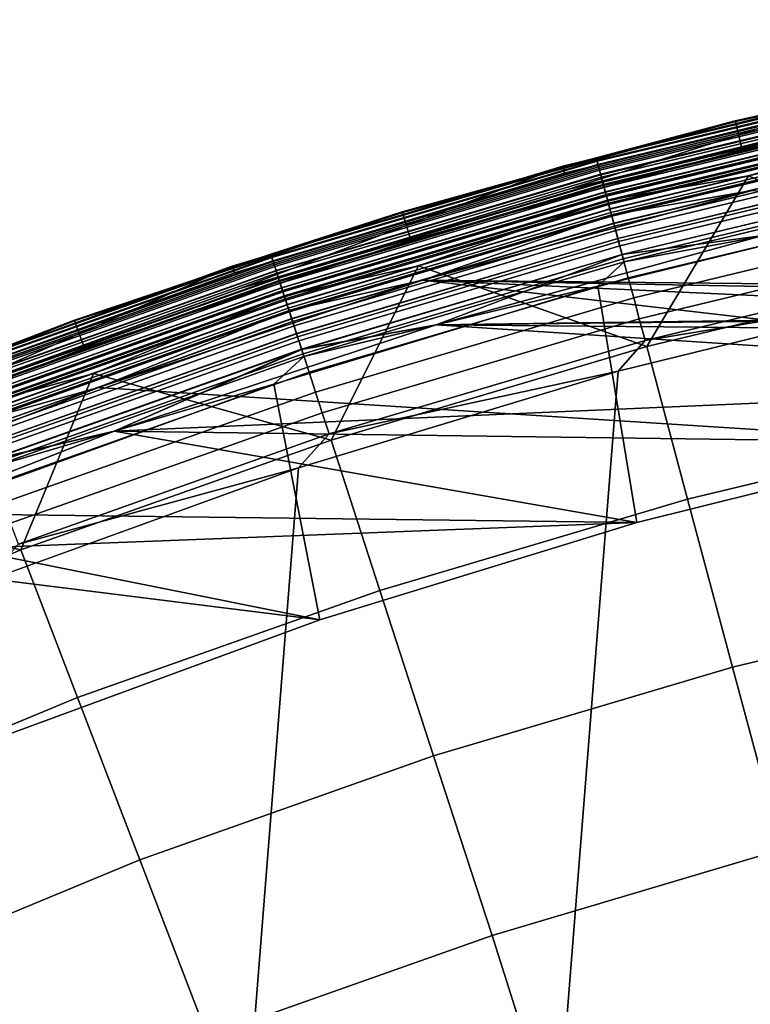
# Model space of a CAD drawing. Header units: metres. Extents: x -167 to 28, y -27 to 27.
# Tile 278 of 303: x -9.56 to -6.46, y 22.97 to 27.14. Entities that reach past the tile are written whole.
import ezdxf

# ---------------------------------------------------------------- set-up
doc = ezdxf.new("R2010")
doc.units = ezdxf.units.M
doc.layers.add('solid_12_065_021_XXX', color=7, linetype='CONTINUOUS')

msp = doc.modelspace()

# ---------------------------------------------------------------- linework, layer by layer
at = {"layer": 'solid_12_065_021_XXX'}
for points in [[(-4.398066, 27.143822, 24), (-5.815101, 26.773209, 0.996509), (-7.231786, 26.42577, 0.996509), (-5.836513, 26.871273, 24)], [(-5.09544, 27.023813, 25.5), (-6.526484, 26.714321, 25.5), (-6.526484, 26.714321, 110.5), (-5.09544, 27.023813, 110.5)], [(-5.716532, 26.894171, 110.570518), (-5.09544, 27.023813, 110.5), (-6.526484, 26.714321, 110.5)], [(-5.716513, 26.894081, 25.428843), (-6.526484, 26.714321, 25.5), (-5.09544, 27.023813, 25.5)], [(-5.094954, 27.021217, 111.80262), (-6.525862, 26.711756, 111.80262), (-6.496726, 26.592558, 125.863533), (-5.072205, 26.900637, 125.863533)], [(-5.716331, 26.893227, 111.755402), (-6.525862, 26.711756, 111.80262), (-5.094954, 27.021217, 111.80262)], [(-5.716532, 26.894171, 110.570518), (-6.526484, 26.714321, 110.5), (-7.11623, 26.558132, 110.570518)], [(-5.716532, 26.894171, 110.570518), (-7.11623, 26.558132, 110.570518), (-7.112323, 26.543552, 110.64032), (-5.713394, 26.879406, 110.64032)], [(-7.116207, 26.558044, 25.428843), (-6.526484, 26.714321, 25.5), (-5.716513, 26.894081, 25.428843)], [(-7.116207, 26.558044, 25.428843), (-5.716513, 26.894081, 25.428843), (-5.713356, 26.879229, 25.359066), (-7.112277, 26.543377, 25.359066)], [(-5.716331, 26.893227, 111.755402), (-7.11598, 26.557199, 111.755402), (-6.525862, 26.711756, 111.80262)], [(-5.714102, 26.882736, 111.709244), (-7.113205, 26.546843, 111.709244), (-7.11598, 26.557199, 111.755402), (-5.716331, 26.893227, 111.755402)], [(-5.689824, 26.768518, 126.006737), (-5.072205, 26.900637, 125.863533), (-6.496726, 26.592558, 125.863533)], [(-5.836513, 26.871273, 24), (-7.231786, 26.42577, 0.996509), (-8.627973, 26.003426, 0.996509), (-7.258107, 26.522625, 24)], [(-5.830233, 26.841938, 24), (-5.836513, 26.871273, 24), (-7.258107, 26.522625, 24), (-7.250122, 26.49371, 24)], [(-5.71039, 26.865271, 111.665352), (-7.108583, 26.529594, 111.665352), (-7.113205, 26.546843, 111.709244), (-5.714102, 26.882736, 111.709244)], [(-5.713394, 26.879406, 110.64032), (-7.112323, 26.543552, 110.64032), (-7.105883, 26.519516, 110.707253), (-5.70822, 26.855064, 110.707253)], [(-7.112277, 26.543377, 25.359066), (-5.713356, 26.879229, 25.359066), (-5.708165, 26.854805, 25.292162), (-7.105814, 26.519258, 25.292162)], [(-5.705287, 26.841263, 111.624825), (-7.102231, 26.505886, 111.624825), (-7.108583, 26.529594, 111.665352), (-5.71039, 26.865271, 111.665352)], [(-5.709841, 26.862692, 24.07052), (-7.107901, 26.527048, 24.07052), (-7.103994, 26.512466, 24.140318), (-5.706703, 26.847927, 24.140318)], [(-5.830233, 26.841938, 24), (-7.107901, 26.527048, 24.07052), (-5.709841, 26.862692, 24.07052)], [(-5.70822, 26.855064, 110.707253), (-7.105883, 26.519516, 110.707253), (-7.09704, 26.486515, 110.769958), (-5.701117, 26.821646, 110.769958)], [(-7.105814, 26.519258, 25.292162), (-5.708165, 26.854805, 25.292162), (-5.701045, 26.821306, 25.2295), (-7.096951, 26.486179, 25.2295)], [(-5.706703, 26.847927, 24.140318), (-7.103994, 26.512466, 24.140318), (-7.097554, 26.488432, 24.207253), (-5.70153, 26.823587, 24.207253)], [(-5.830233, 26.841938, 24), (-7.250122, 26.49371, 24), (-7.107901, 26.527048, 24.07052)], [(-5.69892, 26.811312, 111.588661), (-7.094306, 26.476309, 111.588661), (-7.102231, 26.505886, 111.624825), (-5.705287, 26.841263, 111.624825)], [(-5.70153, 26.823587, 24.207253), (-7.097554, 26.488432, 24.207253), (-7.088711, 26.455429, 24.26996), (-5.694426, 26.790169, 24.26996)], [(-5.701117, 26.821646, 110.769958), (-7.09704, 26.486515, 110.769958), (-7.085976, 26.445223, 110.827164), (-5.692229, 26.779831, 110.827164)], [(-7.096951, 26.486179, 25.2295), (-5.701045, 26.821306, 25.2295), (-5.692142, 26.779419, 25.172354), (-7.085867, 26.444815, 25.172354)], [(-5.69145, 26.776165, 111.55777), (-7.085006, 26.441603, 111.55777), (-7.094306, 26.476309, 111.588661), (-5.69892, 26.811312, 111.588661)], [(-7.089405, 26.458019, 0.901425), (-7.231786, 26.42577, 0.996509), (-5.815101, 26.773209, 0.996509)], [(-7.089405, 26.458019, 0.901425), (-5.815101, 26.773209, 0.996509), (-5.694983, 26.792789, 0.901425)], [(-7.089405, 26.458019, 0.901425), (-5.694983, 26.792789, 0.901425), (-5.691318, 26.775547, 0.806616), (-7.084842, 26.44099, 0.806616)], [(-5.694426, 26.790169, 24.26996), (-7.088711, 26.455429, 24.26996), (-7.077647, 26.414137, 24.32716), (-5.685538, 26.748352, 24.32716)], [(-5.692229, 26.779831, 110.827164), (-7.085976, 26.445223, 110.827164), (-7.072915, 26.396479, 110.877686), (-5.681737, 26.730471, 110.877686)], [(-7.085867, 26.444815, 25.172354), (-5.692142, 26.779419, 25.172354), (-5.681636, 26.729996, 25.121891), (-7.07279, 26.396009, 25.121891)], [(-5.683061, 26.7367, 111.532928), (-7.074564, 26.40263, 111.532928), (-7.085006, 26.441603, 111.55777), (-5.69145, 26.776165, 111.55777)], [(-7.084842, 26.44099, 0.806616), (-5.691318, 26.775547, 0.806616), (-5.685308, 26.747271, 0.714617), (-7.07736, 26.413069, 0.714617)], [(-5.689824, 26.768518, 126.006737), (-6.496726, 26.592558, 125.863533), (-7.082983, 26.434052, 126.006737)], [(-5.689824, 26.768518, 126.006737), (-7.082983, 26.434052, 126.006737), (-7.077332, 26.41296, 126.148933), (-5.685285, 26.747162, 126.148933)], [(-5.677934, 26.712578, 126.288391), (-6.469719, 26.48201, 126.423683), (-5.544335, 26.084044, 127.764793), (-5.05112, 26.788809, 126.423683)], [(-5.685538, 26.748352, 24.32716), (-7.077647, 26.414137, 24.32716), (-7.064586, 26.365395, 24.377687), (-5.675046, 26.698994, 24.377687)], [(-7.07736, 26.413069, 0.714617), (-5.685308, 26.747271, 0.714617), (-5.67704, 26.708372, 0.626765), (-7.067068, 26.374655, 0.626765)], [(-5.685285, 26.747162, 126.148933), (-7.077332, 26.41296, 126.148933), (-7.068181, 26.378809, 126.288391), (-5.677934, 26.712578, 126.288391)], [(-5.673964, 26.693901, 111.51474), (-7.063239, 26.360365, 111.51474), (-7.074564, 26.40263, 111.532928), (-5.683061, 26.7367, 111.532928)], [(-5.681737, 26.730471, 110.877686), (-7.072915, 26.396479, 110.877686), (-7.058125, 26.34128, 110.920509), (-5.669856, 26.674574, 110.920509)], [(-7.07279, 26.396009, 25.121891), (-5.681636, 26.729996, 25.121891), (-5.669744, 26.674046, 25.079142), (-7.057985, 26.340759, 25.079142)], [(-6.526484, 26.714321, 25.5), (-7.939029, 26.329105, 25.5), (-7.939029, 26.329105, 110.5), (-6.526484, 26.714321, 110.5)], [(-7.11623, 26.558132, 110.570518), (-6.526484, 26.714321, 110.5), (-7.939029, 26.329105, 110.5)], [(-7.116207, 26.558044, 25.428843), (-7.939029, 26.329105, 25.5), (-6.526484, 26.714321, 25.5)], [(-6.525862, 26.711756, 111.80262), (-7.938272, 26.326576, 111.80262), (-7.902834, 26.209097, 125.863533), (-6.496726, 26.592558, 125.863533)], [(-7.11598, 26.557199, 111.755402), (-7.938272, 26.326576, 111.80262), (-6.525862, 26.711756, 111.80262)], [(-5.677934, 26.712578, 126.288391), (-7.068181, 26.378809, 126.288391), (-6.469719, 26.48201, 126.423683)], [(-7.067068, 26.374655, 0.626765), (-5.67704, 26.708372, 0.626765), (-5.666634, 26.659416, 0.544336), (-7.054114, 26.326311, 0.544336)], [(-5.675046, 26.698994, 24.377687), (-7.064586, 26.365395, 24.377687), (-7.049796, 26.310196, 24.420511), (-5.663165, 26.643097, 24.420511)], [(-5.664384, 26.648834, 111.503677), (-7.051314, 26.315863, 111.503677), (-7.063239, 26.360365, 111.51474), (-5.673964, 26.693901, 111.51474)], [(-5.669856, 26.674574, 110.920509), (-7.058125, 26.34128, 110.920509), (-7.041906, 26.280752, 110.954758), (-5.656827, 26.613281, 110.954758)], [(-7.057985, 26.340759, 25.079142), (-5.669744, 26.674046, 25.079142), (-5.656706, 26.612709, 25.044977), (-7.041755, 26.280188, 25.044977)], [(-7.054114, 26.326311, 0.544336), (-5.666634, 26.659416, 0.544336), (-5.654241, 26.601114, 0.468529), (-7.038687, 26.268738, 0.468529)], [(-5.664384, 26.648834, 111.503677), (-6.455352, 26.42017, 111.5), (-7.051314, 26.315863, 111.503677)], [(-5.663165, 26.643097, 24.420511), (-7.049796, 26.310196, 24.420511), (-7.033577, 26.249668, 24.454756), (-5.650136, 26.581802, 24.454756)], [(-5.656827, 26.613281, 110.954758), (-7.041906, 26.280752, 110.954758), (-7.024591, 26.216129, 110.979729), (-5.642918, 26.54784, 110.979729)], [(-7.041755, 26.280188, 25.044977), (-5.656706, 26.612709, 25.044977), (-5.642789, 26.547237, 25.020092), (-7.024431, 26.215534, 25.020092)], [(-7.038687, 26.268738, 0.468529), (-5.654241, 26.601114, 0.468529), (-5.640042, 26.534313, 0.400443), (-7.021012, 26.202772, 0.400443)], [(-7.11623, 26.558132, 110.570518), (-7.939029, 26.329105, 110.5), (-8.496423, 26.149302, 110.570518)], [(-7.11623, 26.558132, 110.570518), (-8.496423, 26.149302, 110.570518), (-8.491758, 26.134945, 110.64032), (-7.112323, 26.543552, 110.64032)], [(-8.496395, 26.149214, 25.428843), (-7.939029, 26.329105, 25.5), (-7.116207, 26.558044, 25.428843)], [(-8.496395, 26.149214, 25.428843), (-7.116207, 26.558044, 25.428843), (-7.112277, 26.543377, 25.359066), (-8.491702, 26.134773, 25.359066)], [(-7.11598, 26.557199, 111.755402), (-8.496124, 26.148382, 111.755402), (-7.938272, 26.326576, 111.80262)], [(-7.113205, 26.546843, 111.709244), (-8.492811, 26.138184, 111.709244), (-8.496124, 26.148382, 111.755402), (-7.11598, 26.557199, 111.755402)], [(-7.082983, 26.434052, 126.006737), (-6.496726, 26.592558, 125.863533), (-7.902834, 26.209097, 125.863533)], [(-5.650136, 26.581802, 24.454756), (-7.033577, 26.249668, 24.454756), (-7.016262, 26.185045, 24.479727), (-5.636227, 26.516361, 24.479727)], [(-6.976521, -25.666178, 0.2), (-2.851502, 26.444155, 0.2), (-1.438912, 26.558498, 0.2), (-5.599999, -26.00124, 0.2)], [(-7.258107, 26.522625, 24), (-8.627973, 26.003426, 0.996509), (-9.999702, 25.507372, 0.996509), (-8.659874, 26.098589, 24)], [(-7.250122, 26.49371, 24), (-7.258107, 26.522625, 24), (-8.659874, 26.098589, 24), (-8.650354, 26.070141, 24)], [(-7.108583, 26.529594, 111.665352), (-8.487293, 26.121202, 111.665352), (-8.492811, 26.138184, 111.709244), (-7.113205, 26.546843, 111.709244)], [(-7.112323, 26.543552, 110.64032), (-8.491758, 26.134945, 110.64032), (-8.484069, 26.111279, 110.707253), (-7.105883, 26.519516, 110.707253)], [(-8.491702, 26.134773, 25.359066), (-7.112277, 26.543377, 25.359066), (-7.105814, 26.519258, 25.292162), (-8.483987, 26.111025, 25.292162)], [(-7.102231, 26.505886, 111.624825), (-8.479709, 26.097858, 111.624825), (-8.487293, 26.121202, 111.665352), (-7.108583, 26.529594, 111.665352)], [(-7.107901, 26.527048, 24.07052), (-8.486478, 26.118694, 24.07052), (-8.481813, 26.104338, 24.140318), (-7.103994, 26.512466, 24.140318)], [(-7.250122, 26.49371, 24), (-8.486478, 26.118694, 24.07052), (-7.107901, 26.527048, 24.07052)], [(-7.105883, 26.519516, 110.707253), (-8.484069, 26.111279, 110.707253), (-8.473511, 26.078785, 110.769958), (-7.09704, 26.486515, 110.769958)], [(-8.483987, 26.111025, 25.292162), (-7.105814, 26.519258, 25.292162), (-7.096951, 26.486179, 25.2295), (-8.473404, 26.078455, 25.2295)], [(-7.103994, 26.512466, 24.140318), (-8.481813, 26.104338, 24.140318), (-8.474124, 26.080673, 24.207253), (-7.097554, 26.488432, 24.207253)], [(-5.642918, 26.54784, 110.979729), (-7.024591, 26.216129, 110.979729), (-7.006531, 26.148729, 110.994911), (-5.62841, 26.479588, 110.994911)], [(-7.024431, 26.215534, 25.020092), (-5.642789, 26.547237, 25.020092), (-5.628278, 26.478966, 25.004999), (-7.006366, 26.148115, 25.004999)], [(-7.021012, 26.202772, 0.400443), (-5.640042, 26.534313, 0.400443), (-5.624244, 26.459986, 0.34107), (-7.001344, 26.129374, 0.34107)], [(-5.636227, 26.516361, 24.479727), (-7.016262, 26.185045, 24.479727), (-6.998202, 26.117645, 24.494911), (-5.621719, 26.448109, 24.494911)], [(-7.250122, 26.49371, 24), (-8.650354, 26.070141, 24), (-8.486478, 26.118694, 24.07052)], [(-7.094306, 26.476309, 111.588661), (-8.470246, 26.068737, 111.588661), (-8.479709, 26.097858, 111.624825), (-7.102231, 26.505886, 111.624825)], [(-7.097554, 26.488432, 24.207253), (-8.474124, 26.080673, 24.207253), (-8.463567, 26.04818, 24.26996), (-7.088711, 26.455429, 24.26996)], [(-7.09704, 26.486515, 110.769958), (-8.473511, 26.078785, 110.769958), (-8.4603, 26.038128, 110.827164), (-7.085976, 26.445223, 110.827164)], [(-8.473404, 26.078455, 25.2295), (-7.096951, 26.486179, 25.2295), (-7.085867, 26.444815, 25.172354), (-8.460171, 26.037727, 25.172354)], [(-7.085006, 26.441603, 111.55777), (-8.459143, 26.034565, 111.55777), (-8.470246, 26.068737, 111.588661), (-7.094306, 26.476309, 111.588661)], [(-7.068181, 26.378809, 126.288391), (-7.869982, 26.100143, 126.423683), (-6.90187, 25.758129, 127.764793), (-6.469719, 26.48201, 126.423683)], [(-5.62841, 26.479588, 110.994911), (-7.006531, 26.148729, 110.994911), (-6.408318, 26.228485, 111)], [(-7.006366, 26.148115, 25.004999), (-5.628278, 26.478966, 25.004999), (-6.408318, 26.228485, 25)], [(-6.90187, 25.758129, 127.764793), (-5.544335, 26.084044, 127.764793), (-6.469719, 26.48201, 126.423683)], [(-8.464395, 26.05073, 0.901425), (-7.231786, 26.42577, 0.996509), (-7.089405, 26.458019, 0.901425)], [(-8.464395, 26.05073, 0.901425), (-7.089405, 26.458019, 0.901425), (-7.084842, 26.44099, 0.806616), (-8.458947, 26.033962, 0.806616)], [(-7.088711, 26.455429, 24.26996), (-8.463567, 26.04818, 24.26996), (-8.450356, 26.007523, 24.32716), (-7.077647, 26.414137, 24.32716)], [(-7.085976, 26.445223, 110.827164), (-8.4603, 26.038128, 110.827164), (-8.444707, 25.990135, 110.877686), (-7.072915, 26.396479, 110.877686)], [(-8.460171, 26.037727, 25.172354), (-7.085867, 26.444815, 25.172354), (-7.07279, 26.396009, 25.121891), (-8.444557, 25.989674, 25.121891)], [(-7.074564, 26.40263, 111.532928), (-8.446675, 25.996193, 111.532928), (-8.459143, 26.034565, 111.55777), (-7.085006, 26.441603, 111.55777)], [(-8.458947, 26.033962, 0.806616), (-7.084842, 26.44099, 0.806616), (-7.07736, 26.413069, 0.714617), (-8.450014, 26.00647, 0.714617)], [(-7.082983, 26.434052, 126.006737), (-7.902834, 26.209097, 125.863533), (-8.456727, 26.02713, 126.006737)], [(-7.082983, 26.434052, 126.006737), (-8.456727, 26.02713, 126.006737), (-8.44998, 26.006363, 126.148933), (-7.077332, 26.41296, 126.148933)], [(-8.333064, -25.258354, 0.2), (-4.255505, 26.254814, 0.2), (-2.851502, 26.444155, 0.2), (-6.976521, -25.666178, 0.2)], [(-7.001344, 26.129374, 0.34107), (-5.624244, 26.459986, 0.34107), (-5.607074, 26.37921, 0.291271), (-6.979971, 26.049606, 0.291271)], [(-5.621719, 26.448109, 24.494911), (-6.998202, 26.117645, 24.494911), (-5.713675, 26.355589, 24.5)], [(-8.464395, 26.05073, 0.901425), (-8.627973, 26.003426, 0.996509), (-7.231786, 26.42577, 0.996509)], [(-7.077647, 26.414137, 24.32716), (-8.450356, 26.007523, 24.32716), (-8.434762, 25.95953, 24.377687), (-7.064586, 26.365395, 24.377687)], [(-8.450014, 26.00647, 0.714617), (-7.07736, 26.413069, 0.714617), (-7.067068, 26.374655, 0.626765), (-8.437725, 25.968647, 0.626765)], [(-7.077332, 26.41296, 126.148933), (-8.44998, 26.006363, 126.148933), (-8.439054, 25.972738, 126.288391), (-7.068181, 26.378809, 126.288391)], [(-7.063239, 26.360365, 111.51474), (-8.433153, 25.954578, 111.51474), (-8.446675, 25.996193, 111.532928), (-7.074564, 26.40263, 111.532928)], [(-7.072915, 26.396479, 110.877686), (-8.444707, 25.990135, 110.877686), (-8.427048, 25.935787, 110.920509), (-7.058125, 26.34128, 110.920509)], [(-8.444557, 25.989674, 25.121891), (-7.07279, 26.396009, 25.121891), (-7.057985, 26.340759, 25.079142), (-8.426881, 25.935272, 25.079142)], [(-6.455352, 26.42017, 111.5), (7.852538, 26.039095, 111.5), (0, 25.957735, 111.5), (-7.85253, 26.039099, 111.5)], [(-7.051314, 26.315863, 111.503677), (-6.455352, 26.42017, 111.5), (-7.85253, 26.039099, 111.5)], [(-7.068181, 26.378809, 126.288391), (-8.439054, 25.972738, 126.288391), (-7.869982, 26.100143, 126.423683)], [(-8.437725, 25.968647, 0.626765), (-7.067068, 26.374655, 0.626765), (-7.054114, 26.326311, 0.544336), (-8.422259, 25.921047, 0.544336)], [(-7.064586, 26.365395, 24.377687), (-8.434762, 25.95953, 24.377687), (-8.417104, 25.90518, 24.420511), (-7.049796, 26.310196, 24.420511)], [(-7.051314, 26.315863, 111.503677), (-8.418916, 25.910759, 111.503677), (-8.433153, 25.954578, 111.51474), (-7.063239, 26.360365, 111.51474)], [(-7.108805, 26.013998, 24.5), (-6.944462, 25.011566, 24.5), (-5.580151, 25.350855, 24.5), (-5.713675, 26.355589, 24.5)], [(-6.998202, 26.117645, 24.494911), (-7.108805, 26.013998, 24.5), (-5.713675, 26.355589, 24.5)], [(-6.979971, 26.049606, 0.291271), (-5.607074, 26.37921, 0.291271), (-5.588784, 26.293159, 0.25177), (-6.957202, 25.964632, 0.25177)], [(-7.939029, 26.329105, 25.5), (-9.329069, 25.869257, 25.5), (-9.329069, 25.869257, 110.5), (-7.939029, 26.329105, 110.5)], [(-8.496423, 26.149302, 110.570518), (-7.939029, 26.329105, 110.5), (-9.329069, 25.869257, 110.5)], [(-8.496395, 26.149214, 25.428843), (-9.329069, 25.869257, 25.5), (-7.939029, 26.329105, 25.5)], [(-7.938272, 26.326576, 111.80262), (-9.328179, 25.86677, 111.80262), (-9.286539, 25.751345, 125.863533), (-7.902834, 26.209097, 125.863533)], [(-8.496124, 26.148382, 111.755402), (-9.328179, 25.86677, 111.80262), (-7.938272, 26.326576, 111.80262)], [(-7.058125, 26.34128, 110.920509), (-8.427048, 25.935787, 110.920509), (-8.407684, 25.87619, 110.954758), (-7.041906, 26.280752, 110.954758)], [(-8.426881, 25.935272, 25.079142), (-7.057985, 26.340759, 25.079142), (-7.041755, 26.280188, 25.044977), (-8.407503, 25.875635, 25.044977)], [(-8.422259, 25.921047, 0.544336), (-7.054114, 26.326311, 0.544336), (-7.038687, 26.268738, 0.468529), (-8.40384, 25.864361, 0.468529)], [(-7.051314, 26.315863, 111.503677), (-7.85253, 26.039099, 111.5), (-8.418916, 25.910759, 111.503677)], [(-7.049796, 26.310196, 24.420511), (-8.417104, 25.90518, 24.420511), (-8.397739, 25.845585, 24.454756), (-7.033577, 26.249668, 24.454756)], [(-7.041906, 26.280752, 110.954758), (-8.407684, 25.87619, 110.954758), (-8.38701, 25.812563, 110.979729), (-7.024591, 26.216129, 110.979729)], [(-8.407503, 25.875635, 25.044977), (-7.041755, 26.280188, 25.044977), (-7.024431, 26.215534, 25.020092), (-8.38682, 25.811975, 25.020092)], [(-8.40384, 25.864361, 0.468529), (-7.038687, 26.268738, 0.468529), (-7.021012, 26.202772, 0.400443), (-8.382737, 25.799412, 0.400443)], [(-6.957202, 25.964632, 0.25177), (-5.588784, 26.293159, 0.25177), (-5.569638, 26.203085, 0.223141), (-6.933368, 25.875683, 0.223141)], [(-9.666076, -24.778851, 0.2), (-5.647253, 25.991018, 0.2), (-4.255505, 26.254814, 0.2), (-8.333064, -25.258354, 0.2)], [(-7.033577, 26.249668, 24.454756), (-8.397739, 25.845585, 24.454756), (-8.377066, 25.781956, 24.479727), (-7.016262, 26.185045, 24.479727)], [(0, 25.957735, 111), (6.408318, 26.228485, 111), (-6.408318, 26.228485, 111), (-7.795275, 25.850214, 111)], [(-7.006531, 26.148729, 110.994911), (-7.795275, 25.850214, 111), (-6.408318, 26.228485, 111)], [(-2.806523, 25.805571, 25), (-7.795275, 25.850214, 25), (-6.408318, 26.228485, 25), (-1.405288, 25.919666, 25)], [(-7.006366, 26.148115, 25.004999), (-6.408318, 26.228485, 25), (-7.795275, 25.850214, 25)], [(-8.456727, 26.02713, 126.006737), (-7.902834, 26.209097, 125.863533), (-9.286539, 25.751345, 125.863533)], [(-7.024591, 26.216129, 110.979729), (-8.38701, 25.812563, 110.979729), (-8.365448, 25.746201, 110.994911), (-7.006531, 26.148729, 110.994911)], [(-8.38682, 25.811975, 25.020092), (-7.024431, 26.215534, 25.020092), (-7.006366, 26.148115, 25.004999), (-8.365252, 25.745596, 25.004999)], [(-8.382737, 25.799412, 0.400443), (-7.021012, 26.202772, 0.400443), (-7.001344, 26.129374, 0.34107), (-8.359255, 25.727142, 0.34107)], [(-7.016262, 26.185045, 24.479727), (-8.377066, 25.781956, 24.479727), (-8.355503, 25.715593, 24.494911), (-6.998202, 26.117645, 24.494911)], [(-6.933368, 25.875683, 0.223141), (-5.569638, 26.203085, 0.223141), (-5.549915, 26.110296, 0.205801), (-6.908816, 25.784054, 0.205801)], [(-8.496423, 26.149302, 110.570518), (-9.329069, 25.869257, 110.5), (-9.853328, 25.668795, 110.570518)], [(-8.496423, 26.149302, 110.570518), (-9.853328, 25.668795, 110.570518), (-9.847918, 25.654703, 110.64032), (-8.491758, 26.134945, 110.64032)], [(-9.853294, 25.668711, 25.428843), (-9.329069, 25.869257, 25.5), (-8.496395, 26.149214, 25.428843)], [(-9.853294, 25.668711, 25.428843), (-8.496395, 26.149214, 25.428843), (-8.491702, 26.134773, 25.359066), (-9.847854, 25.654535, 25.359066)], [(-8.496124, 26.148382, 111.755402), (-9.852982, 25.667894, 111.755402), (-9.328179, 25.86677, 111.80262)], [(-8.492811, 26.138184, 111.709244), (-9.849138, 25.657883, 111.709244), (-9.852982, 25.667894, 111.755402), (-8.496124, 26.148382, 111.755402)], [(-8.487293, 26.121202, 111.665352), (-9.842739, 25.641212, 111.665352), (-9.849138, 25.657883, 111.709244), (-8.492811, 26.138184, 111.709244)], [(-7.006531, 26.148729, 110.994911), (-8.365448, 25.746201, 110.994911), (-7.795275, 25.850214, 111)], [(-8.365252, 25.745596, 25.004999), (-7.006366, 26.148115, 25.004999), (-7.795275, 25.850214, 25)], [(-8.659874, 26.098589, 24), (-9.999702, 25.507372, 0.996509), (-11.343086, 24.939014, 0.996509), (-10.036123, 25.600903, 24)], [(-8.650354, 26.070141, 24), (-8.659874, 26.098589, 24), (-10.036123, 25.600903, 24), (-10.025453, 25.572863, 24)], [(-8.491758, 26.134945, 110.64032), (-9.847918, 25.654703, 110.64032), (-9.839001, 25.631472, 110.707253), (-8.484069, 26.111279, 110.707253)], [(-9.847854, 25.654535, 25.359066), (-8.491702, 26.134773, 25.359066), (-8.483987, 26.111025, 25.292162), (-9.838904, 25.631224, 25.292162)], [(-8.479709, 26.097858, 111.624825), (-9.833943, 25.618299, 111.624825), (-9.842739, 25.641212, 111.665352), (-8.487293, 26.121202, 111.665352)], [(-8.486478, 26.118694, 24.07052), (-9.841795, 25.638752, 24.07052), (-9.836385, 25.624659, 24.140318), (-8.481813, 26.104338, 24.140318)], [(-8.650354, 26.070141, 24), (-9.841795, 25.638752, 24.07052), (-8.486478, 26.118694, 24.07052)], [(-8.484069, 26.111279, 110.707253), (-9.839001, 25.631472, 110.707253), (-9.826756, 25.599577, 110.769958), (-8.473511, 26.078785, 110.769958)], [(-9.838904, 25.631224, 25.292162), (-8.483987, 26.111025, 25.292162), (-8.473404, 26.078455, 25.2295), (-9.826632, 25.599253, 25.2295)], [(-8.481813, 26.104338, 24.140318), (-9.836385, 25.624659, 24.140318), (-9.827468, 25.601429, 24.207253), (-8.474124, 26.080673, 24.207253)], [(-8.470246, 26.068737, 111.588661), (-9.82297, 25.589712, 111.588661), (-9.833943, 25.618299, 111.624825), (-8.479709, 26.097858, 111.624825)], [(-8.439054, 25.972738, 126.288391), (-9.247935, 25.644295, 126.423683), (-8.240487, 25.361612, 127.764793), (-7.869982, 26.100143, 126.423683)], [(-8.359255, 25.727142, 0.34107), (-7.001344, 26.129374, 0.34107), (-6.979971, 26.049606, 0.291271), (-8.333736, 25.648603, 0.291271)], [(-6.998202, 26.117645, 24.494911), (-8.355503, 25.715593, 24.494911), (-7.108805, 26.013998, 24.5)], [(-8.240487, 25.361612, 127.764793), (-6.90187, 25.758129, 127.764793), (-7.869982, 26.100143, 126.423683)], [(-6.908816, 25.784054, 0.205801), (-5.549915, 26.110296, 0.205801), (-5.647253, 25.991018, 0.2)], [(-8.650354, 26.070141, 24), (-10.025453, 25.572863, 24), (-9.841795, 25.638752, 24.07052)], [(-8.474124, 26.080673, 24.207253), (-9.827468, 25.601429, 24.207253), (-9.815224, 25.569532, 24.26996), (-8.463567, 26.04818, 24.26996)], [(-8.473511, 26.078785, 110.769958), (-9.826756, 25.599577, 110.769958), (-9.811437, 25.559666, 110.827164), (-8.4603, 26.038128, 110.827164)], [(-9.826632, 25.599253, 25.2295), (-8.473404, 26.078455, 25.2295), (-8.460171, 26.037727, 25.172354), (-9.811286, 25.559273, 25.172354)], [(-8.459143, 26.034565, 111.55777), (-9.810094, 25.556168, 111.55777), (-9.82297, 25.589712, 111.588661), (-8.470246, 26.068737, 111.588661)], [(-6.72832, 25.110432, 129.094391), (-5.404921, 25.428152, 129.094391), (-5.544335, 26.084044, 127.764793), (-6.90187, 25.758129, 127.764793)], [(-9.816185, 25.572035, 0.901425), (-8.627973, 26.003426, 0.996509), (-8.464395, 26.05073, 0.901425)], [(-9.816185, 25.572035, 0.901425), (-8.464395, 26.05073, 0.901425), (-8.458947, 26.033962, 0.806616), (-9.809867, 25.555576, 0.806616)], [(-8.463567, 26.04818, 24.26996), (-9.815224, 25.569532, 24.26996), (-9.799904, 25.529621, 24.32716), (-8.450356, 26.007523, 24.32716)], [(-8.4603, 26.038128, 110.827164), (-9.811437, 25.559666, 110.827164), (-9.793352, 25.512556, 110.877686), (-8.444707, 25.990135, 110.877686)], [(-9.811286, 25.559273, 25.172354), (-8.460171, 26.037727, 25.172354), (-8.444557, 25.989674, 25.121891), (-9.793179, 25.512102, 25.121891)], [(-8.446675, 25.996193, 111.532928), (-9.795634, 25.518501, 111.532928), (-9.810094, 25.556168, 111.55777), (-8.459143, 26.034565, 111.55777)], [(-9.809867, 25.555576, 0.806616), (-8.458947, 26.033962, 0.806616), (-8.450014, 26.00647, 0.714617), (-9.799507, 25.528589, 0.714617)], [(-8.456727, 26.02713, 126.006737), (-9.286539, 25.751345, 125.863533), (-9.807292, 25.54887, 126.006737)], [(-8.456727, 26.02713, 126.006737), (-9.807292, 25.54887, 126.006737), (-9.799467, 25.528484, 126.148933), (-8.44998, 26.006363, 126.148933)], [(-7.85253, 26.039099, 111.5), (-4.199525, 25.615776, 111.5), (-5.580122, 25.350863, 111.5), (-9.227446, 25.584198, 111.5)], [(-8.418916, 25.910759, 111.503677), (-7.85253, 26.039099, 111.5), (-9.227446, 25.584198, 111.5)], [(-8.483227, 25.598791, 24.5), (-8.28833, 24.598936, 24.5), (-6.944462, 25.011566, 24.5), (-7.108805, 26.013998, 24.5)], [(-8.355503, 25.715593, 24.494911), (-8.483227, 25.598791, 24.5), (-7.108805, 26.013998, 24.5)], [(-8.333736, 25.648603, 0.291271), (-6.979971, 26.049606, 0.291271), (-6.957202, 25.964632, 0.25177), (-8.306551, 25.564936, 0.25177)], [(-7.85253, 26.039099, 111.5), (0, 25.957735, 111.5), (-1.405294, 25.919666, 111.5)], [(-7.85253, 26.039099, 111.5), (-1.405294, 25.919666, 111.5), (-2.806533, 25.805567, 111.5)], [(-7.85253, 26.039099, 111.5), (-2.806533, 25.805567, 111.5), (-4.199525, 25.615776, 111.5)], [(-10.971596, -24.229086, 0.2), (-7.02309, 25.653473, 0.2), (-5.647253, 25.991018, 0.2), (-9.666076, -24.778851, 0.2)], [(-9.816185, 25.572035, 0.901425), (-9.999702, 25.507372, 0.996509), (-8.627973, 26.003426, 0.996509)], [(-8.450356, 26.007523, 24.32716), (-9.799904, 25.529621, 24.32716), (-9.781819, 25.482512, 24.377687), (-8.434762, 25.95953, 24.377687)], [(-9.799507, 25.528589, 0.714617), (-8.450014, 26.00647, 0.714617), (-8.437725, 25.968647, 0.626765), (-9.785255, 25.491463, 0.626765)], [(-8.44998, 26.006363, 126.148933), (-9.799467, 25.528484, 126.148933), (-9.786797, 25.495478, 126.288391), (-8.439054, 25.972738, 126.288391)], [(-8.433153, 25.954578, 111.51474), (-9.779954, 25.477652, 111.51474), (-9.795634, 25.518501, 111.532928), (-8.446675, 25.996193, 111.532928)], [(-8.444707, 25.990135, 110.877686), (-9.793352, 25.512556, 110.877686), (-9.772873, 25.459206, 110.920509), (-8.427048, 25.935787, 110.920509)], [(-9.793179, 25.512102, 25.121891), (-8.444557, 25.989674, 25.121891), (-8.426881, 25.935272, 25.079142), (-9.772679, 25.4587, 25.079142)], [(-8.439054, 25.972738, 126.288391), (-9.786797, 25.495478, 126.288391), (-9.247935, 25.644295, 126.423683)], [(-9.785255, 25.491463, 0.626765), (-8.437725, 25.968647, 0.626765), (-8.422259, 25.921047, 0.544336), (-9.76732, 25.444736, 0.544336)], [(-6.908816, 25.784054, 0.205801), (-5.647253, 25.991018, 0.2), (-7.02309, 25.653473, 0.2)], [(-8.434762, 25.95953, 24.377687), (-9.781819, 25.482512, 24.377687), (-9.76134, 25.429161, 24.420511), (-8.417104, 25.90518, 24.420511)], [(-8.418916, 25.910759, 111.503677), (-9.763443, 25.434637, 111.503677), (-9.779954, 25.477652, 111.51474), (-8.433153, 25.954578, 111.51474)], [(-8.427048, 25.935787, 110.920509), (-9.772873, 25.459206, 110.920509), (-9.750417, 25.400705, 110.954758), (-8.407684, 25.87619, 110.954758)], [(-9.772679, 25.4587, 25.079142), (-8.426881, 25.935272, 25.079142), (-8.407503, 25.875635, 25.044977), (-9.750207, 25.400158, 25.044977)], [(-8.306551, 25.564936, 0.25177), (-6.957202, 25.964632, 0.25177), (-6.933368, 25.875683, 0.223141), (-8.278095, 25.477356, 0.223141)], [(-1.405288, 25.919666, 111), (0, 25.957735, 111), (-7.795275, 25.850214, 111)], [(-9.76732, 25.444736, 0.544336), (-8.422259, 25.921047, 0.544336), (-8.40384, 25.864361, 0.468529), (-9.745959, 25.389091, 0.468529)], [(-8.418916, 25.910759, 111.503677), (-9.227446, 25.584198, 111.5), (-9.763443, 25.434637, 111.503677)], [(-8.417104, 25.90518, 24.420511), (-9.76134, 25.429161, 24.420511), (-9.738884, 25.370661, 24.454756), (-8.397739, 25.845585, 24.454756)], [(-2.806523, 25.805571, 111), (-1.405288, 25.919666, 111), (-7.795275, 25.850214, 111)], [(-9.329069, 25.869257, 25.5), (-10.692665, 25.336079, 25.5), (-10.692665, 25.336079, 110.5), (-9.329069, 25.869257, 110.5)], [(-9.853328, 25.668795, 110.570518), (-9.329069, 25.869257, 110.5), (-10.692665, 25.336079, 110.5)], [(-9.853294, 25.668711, 25.428843), (-10.692665, 25.336079, 25.5), (-9.329069, 25.869257, 25.5)], [(-9.328179, 25.86677, 111.80262), (-10.691646, 25.333643, 111.80262), (-10.643917, 25.220598, 125.863533), (-9.286539, 25.751345, 125.863533)], [(-9.852982, 25.667894, 111.755402), (-10.691646, 25.333643, 111.80262), (-9.328179, 25.86677, 111.80262)], [(-8.407684, 25.87619, 110.954758), (-9.750417, 25.400705, 110.954758), (-9.726441, 25.338245, 110.979729), (-8.38701, 25.812563, 110.979729)], [(-9.750207, 25.400158, 25.044977), (-8.407503, 25.875635, 25.044977), (-8.38682, 25.811975, 25.020092), (-9.72622, 25.337669, 25.020092)], [(-9.745959, 25.389091, 0.468529), (-8.40384, 25.864361, 0.468529), (-8.382737, 25.799412, 0.400443), (-9.721485, 25.325335, 0.400443)], [(-8.397739, 25.845585, 24.454756), (-9.738884, 25.370661, 24.454756), (-9.714909, 25.308201, 24.479727), (-8.377066, 25.781956, 24.479727)], [(-4.199574, 25.615767, 111), (-2.806523, 25.805571, 111), (-7.795275, 25.850214, 111), (-9.160177, 25.398642, 111)], [(-8.365448, 25.746201, 110.994911), (-9.160177, 25.398642, 111), (-7.795275, 25.850214, 111)], [(-5.580103, 25.350868, 25), (-9.160177, 25.398642, 25), (-7.795275, 25.850214, 25), (-4.199574, 25.615767, 25)], [(-8.365252, 25.745596, 25.004999), (-7.795275, 25.850214, 25), (-9.160177, 25.398642, 25)], [(-8.278095, 25.477356, 0.223141), (-6.933368, 25.875683, 0.223141), (-6.908816, 25.784054, 0.205801), (-8.248781, 25.387138, 0.205801)], [(-2.806523, 25.805571, 25), (-4.199574, 25.615767, 25), (-7.795275, 25.850214, 25)], [(-8.38701, 25.812563, 110.979729), (-9.726441, 25.338245, 110.979729), (-9.701435, 25.273102, 110.994911), (-8.365448, 25.746201, 110.994911)], [(-9.72622, 25.337669, 25.020092), (-8.38682, 25.811975, 25.020092), (-8.365252, 25.745596, 25.004999), (-9.701207, 25.272509, 25.004999)], [(-9.721485, 25.325335, 0.400443), (-8.382737, 25.799412, 0.400443), (-8.359255, 25.727142, 0.34107), (-9.694254, 25.254395, 0.34107)], [(-8.377066, 25.781956, 24.479727), (-9.714909, 25.308201, 24.479727), (-9.689902, 25.243059, 24.494911), (-8.355503, 25.715593, 24.494911)], [(-8.248781, 25.387138, 0.205801), (-6.908816, 25.784054, 0.205801), (-7.02309, 25.653473, 0.2)], [(-9.807292, 25.54887, 126.006737), (-9.286539, 25.751345, 125.863533), (-10.643917, 25.220598, 125.863533)], [(-8.365448, 25.746201, 110.994911), (-9.701435, 25.273102, 110.994911), (-9.160177, 25.398642, 111)], [(-9.701207, 25.272509, 25.004999), (-8.365252, 25.745596, 25.004999), (-9.160177, 25.398642, 25)], [(-9.694254, 25.254395, 0.34107), (-8.359255, 25.727142, 0.34107), (-8.333736, 25.648603, 0.291271), (-9.66466, 25.177298, 0.291271)], [(-8.033278, 24.723885, 129.094391), (-6.72832, 25.110432, 129.094391), (-6.90187, 25.758129, 127.764793), (-8.240487, 25.361612, 127.764793)], [(-8.355503, 25.715593, 24.494911), (-9.689902, 25.243059, 24.494911), (-8.483227, 25.598791, 24.5)], [(-12.24579, -23.610701, 0.2), (-8.378925, 25.243179, 0.2), (-7.02309, 25.653473, 0.2), (-10.971596, -24.229086, 0.2)], [(-9.786797, 25.495478, 126.288391), (-10.59967, 25.115755, 126.423683), (-9.556519, 24.895582, 127.764793), (-9.247935, 25.644295, 126.423683)], [(-9.66466, 25.177298, 0.291271), (-8.333736, 25.648603, 0.291271), (-8.306551, 25.564936, 0.25177), (-9.633133, 25.095169, 0.25177)], [(-9.556519, 24.895582, 127.764793), (-8.240487, 25.361612, 127.764793), (-9.247935, 25.644295, 126.423683)], [(-8.248781, 25.387138, 0.205801), (-7.02309, 25.653473, 0.2), (-8.378925, 25.243179, 0.2)], [(-9.833646, 25.111006, 24.5), (-9.607922, 24.114141, 24.5), (-8.28833, 24.598936, 24.5), (-8.483227, 25.598791, 24.5)], [(-9.689902, 25.243059, 24.494911), (-9.833646, 25.111006, 24.5), (-8.483227, 25.598791, 24.5)], [(-5.580103, 25.350868, 111), (-4.199574, 25.615767, 111), (-9.160177, 25.398642, 111)], [(-9.227446, 25.584198, 111.5), (-5.580122, 25.350863, 111.5), (-6.944411, 25.01158, 111.5), (-10.576129, 25.056786, 111.5)], [(-9.763443, 25.434637, 111.503677), (-9.227446, 25.584198, 111.5), (-10.576129, 25.056786, 111.5)], [(-9.633133, 25.095169, 0.25177), (-8.306551, 25.564936, 0.25177), (-8.278095, 25.477356, 0.223141), (-9.600132, 25.009199, 0.223141)], [(-9.600132, 25.009199, 0.223141), (-8.278095, 25.477356, 0.223141), (-8.248781, 25.387138, 0.205801), (-9.566136, 24.920637, 0.205801)], [(-6.537626, 24.39875, 130.388458), (-5.251734, 24.707466, 130.388458), (-5.404921, 25.428152, 129.094391), (-6.72832, 25.110432, 129.094391)], [(-6.944456, 25.01157, 111), (-5.580103, 25.350868, 111), (-9.160177, 25.398642, 111), (-10.4991, 24.875065, 111)], [(-9.701435, 25.273102, 110.994911), (-10.4991, 24.875065, 111), (-9.160177, 25.398642, 111)], [(-8.288329, 24.59893, 25), (-10.4991, 24.875065, 25), (-9.160177, 25.398642, 25), (-6.944456, 25.01157, 25)], [(-9.701207, 25.272509, 25.004999), (-9.160177, 25.398642, 25), (-10.4991, 24.875065, 25)], [(-9.566136, 24.920637, 0.205801), (-8.248781, 25.387138, 0.205801), (-8.378925, 25.243179, 0.2)], [(-5.580103, 25.350868, 25), (-6.944456, 25.01157, 25), (-9.160177, 25.398642, 25)], [(-9.316216, 24.269573, 129.094391), (-8.033278, 24.723885, 129.094391), (-8.240487, 25.361612, 127.764793), (-9.556519, 24.895582, 127.764793)], [(-5.580151, 25.350855, 24.5), (-6.944462, 25.011566, 24.5), (-6.944456, 25.01157, 25), (-5.580103, 25.350868, 25)], [(-6.944411, 25.01158, 111.5), (-5.580122, 25.350863, 111.5), (-5.580103, 25.350868, 111), (-6.944456, 25.01157, 111)], [(-13.485169, -22.925415, 0.2), (-9.71078, 24.761368, 0.2), (-8.378925, 25.243179, 0.2), (-12.24579, -23.610701, 0.2)], [(-9.566136, 24.920637, 0.205801), (-8.378925, 25.243179, 0.2), (-9.71078, 24.761368, 0.2)], [(-10.846355, 24.361313, 127.764793), (-9.556519, 24.895582, 127.764793), (-10.59967, 25.115755, 126.423683)], [(-7.805598, 24.023161, 130.388458), (-6.537626, 24.39875, 130.388458), (-6.72832, 25.110432, 129.094391), (-8.033278, 24.723885, 129.094391)], [(-10.576129, 25.056786, 111.5), (-8.288366, 24.598921, 111.5), (-9.607965, 24.114126, 111.5), (-11.894849, 24.458321, 111.5)], [(-10.576129, 25.056786, 111.5), (-6.944411, 25.01158, 111.5), (-8.288366, 24.598921, 111.5)], [(-8.288329, 24.59893, 111), (-6.944456, 25.01157, 111), (-10.4991, 24.875065, 111)], [(-8.288366, 24.598921, 111.5), (-6.944411, 25.01158, 111.5), (-6.944456, 25.01157, 111), (-8.288329, 24.59893, 111)], [(-6.944462, 25.011566, 24.5), (-8.28833, 24.598936, 24.5), (-8.288329, 24.59893, 25), (-6.944456, 25.01157, 25)], [(-10.57362, 23.748739, 129.094391), (-9.316216, 24.269573, 129.094391), (-9.556519, 24.895582, 127.764793), (-10.846355, 24.361313, 127.764793)], [(-9.607936, 24.114138, 111), (-8.288329, 24.59893, 111), (-10.4991, 24.875065, 111), (-11.808194, 24.280991, 111)], [(-9.607936, 24.114138, 25), (-11.808194, 24.280991, 25), (-10.4991, 24.875065, 25), (-8.288329, 24.59893, 25)], [(-9.052176, 23.581724, 130.388458), (-7.805598, 24.023161, 130.388458), (-8.033278, 24.723885, 129.094391), (-9.316216, 24.269573, 129.094391)], [(-5.251734, 24.707466, 130.388458), (-6.537626, 24.39875, 130.388458), (-6.330273, 23.624901, 131.643692), (-5.085166, 23.923824, 131.643692)], [(-9.607965, 24.114126, 111.5), (-8.288366, 24.598921, 111.5), (-8.288329, 24.59893, 111), (-9.607936, 24.114138, 111)], [(-8.28833, 24.598936, 24.5), (-9.607922, 24.114141, 24.5), (-9.607936, 24.114138, 25), (-8.288329, 24.59893, 25)], [(-6.537626, 24.39875, 130.388458), (-7.805598, 24.023161, 130.388458), (-7.558029, 23.261223, 131.643692), (-6.330273, 23.624901, 131.643692)], [(-10.273942, 23.075651, 130.388458), (-9.052176, 23.581724, 130.388458), (-9.316216, 24.269573, 129.094391), (-10.57362, 23.748739, 129.094391)], [(-7.805598, 24.023161, 130.388458), (-9.052176, 23.581724, 130.388458), (-8.76507, 22.833788, 131.643692), (-7.558029, 23.261223, 131.643692)], [(-6.330273, 23.624901, 131.643692), (-7.558029, 23.261223, 131.643692), (-7.29775, 22.437885, 132.856903), (-6.113256, 22.78912, 132.856903)], [(-9.052176, 23.581724, 130.388458), (-10.273942, 23.075651, 130.388458), (-9.948086, 22.343765, 131.643692), (-8.76507, 22.833788, 131.643692)], [(-7.558029, 23.261223, 131.643692), (-8.76507, 22.833788, 131.643692), (-8.462235, 22.025131, 132.856903), (-7.29775, 22.437885, 132.856903)]]:
    msp.add_3dface(points, dxfattribs=at)

doc.saveas('drawing.dxf')
